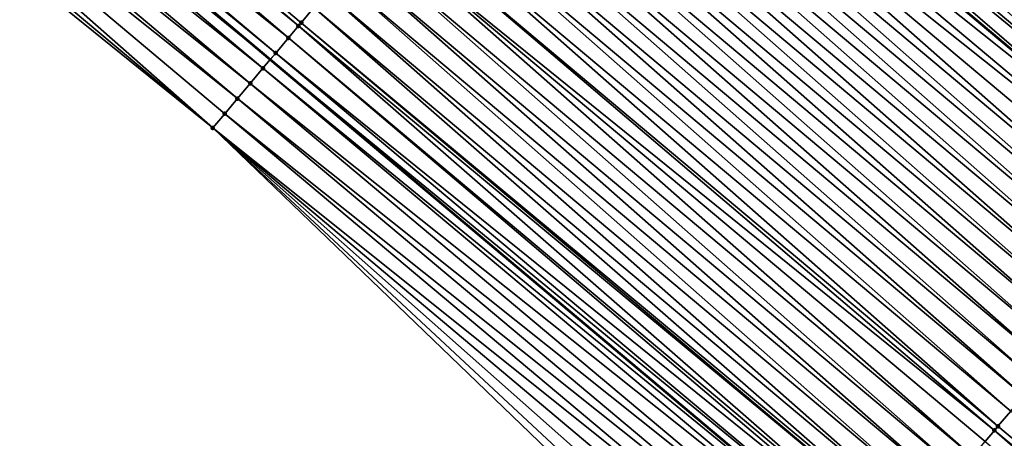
# Model space of a CAD drawing. Header units: feet. Extents: x 2007189 to 2022806, y 818621 to 837694.
# Tile 343 of 656: x 2015626 to 2015650, y 820057 to 820068. Entities that reach past the tile are written whole.
import ezdxf

# ---------------------------------------------------------------- set-up
doc = ezdxf.new("R2010")
doc.units = ezdxf.units.FT
doc.header["$MEASUREMENT"] = 0
for name, color, linetype, lineweight in [('EP_Travel Lane', 172, 'Continuous', 53), ('Road Shots', 141, 'Continuous', 100), ('Road X-Section', 40, 'Continuous', 13), ('STRIPING', 60, 'Continuous', 53)]:
    doc.layers.add(name, color=color, linetype=linetype, lineweight=lineweight)
doc.layers.add('I-77-MM17-21_SB-Surface-Border', color=7, linetype='Continuous')
doc.layers.add('I-77-MM17-21_SB-Surface-TIN', color=7, linetype='Continuous')

msp = doc.modelspace()

# ---------------------------------------------------------------- linework, layer by layer
at = {"layer": 'EP_Travel Lane'}
msp.add_polyline3d([(2015616.509401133, 820079.5113178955, 256.3905773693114), (2015631.817988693, 820066.6224757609, 256.5883754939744), (2015647.120405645, 820053.7461378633, 256.7812775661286), (2015662.422863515, 820040.8697655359, 256.96939039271), (2015677.725113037, 820027.9935685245, 257.1818765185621), (2015693.027377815, 820015.1173586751, 257.3925764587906), (2015708.329506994, 820002.2412629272, 257.6191372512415), (2015723.631752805, 819989.365069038, 257.8320541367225), (2015738.934143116, 819976.4887535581, 258.0280735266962), (2015754.236621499, 819963.6123639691, 258.2137873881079), (2015769.538906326, 819950.7361372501, 258.4221407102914), (2015784.847501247, 819937.8619634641, 258.6227555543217), (2015800.165099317, 819925.0043269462, 258.8524753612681), (2015815.482357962, 819912.1469753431, 259.1176857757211)], dxfattribs=at)
at = {"layer": 'I-77-MM17-21_SB-Surface-Border', "color": 3, "linetype": 'Continuous', "lineweight": -3}
msp.add_polyline3d([(2015813.555729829, 819909.8493931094, 258.9968771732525), (2015798.68711123, 819923.2419134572, 258.76738464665), (2015783.23056105, 819935.9333462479, 258.5033208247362), (2015767.096535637, 819947.825096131, 258.2365164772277), (2015751.146175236, 819959.9284926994, 257.9562114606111), (2015735.540626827, 819972.4443704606, 257.7886094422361), (2015720.114483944, 819985.1737732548, 257.6169702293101), (2015704.842675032, 819998.0864528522, 257.4183533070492), (2015689.673368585, 820011.1208678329, 257.2024014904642), (2015674.465179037, 820024.1089330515, 256.9831882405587), (2015659.486838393, 820037.3715526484, 256.8159442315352), (2015644.806277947, 820050.9891924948, 256.6770083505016), (2015630.369082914, 820064.8965031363, 256.533861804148), (2015614.798969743, 820077.4792248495, 256.3346439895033)], dxfattribs=at)
at = {"layer": 'I-77-MM17-21_SB-Surface-TIN', "color": 128, "linetype": 'Continuous', "lineweight": -3}
for points in [[(2015658.523511, 820067.3213491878, 256.7238138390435), (2015643.53153983, 820080.5665707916, 256.4892326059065), (2015643.209911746, 820080.1837452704, 256.4947374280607)], [(2015658.523511, 820067.3213491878, 256.7238138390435), (2015658.84512042, 820067.7041903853, 256.7204903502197), (2015643.53153983, 820080.5665707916, 256.4892326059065)], [(2015632.52890785, 820067.4689956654, 256.5952820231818), (2015617.286782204, 820080.4345275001, 256.3936611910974), (2015617.039747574, 820080.1411792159, 256.3943620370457)], [(2015632.52890785, 820067.4689956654, 256.5952820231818), (2015632.596880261, 820067.5499190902, 256.5951338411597), (2015617.286782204, 820080.4345275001, 256.3936611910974)], [(2015632.596880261, 820067.5499190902, 256.5951338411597), (2015632.918477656, 820067.9327703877, 256.5932158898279), (2015617.286782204, 820080.4345275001, 256.3936611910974)], [(2015632.275303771, 820067.1670502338, 256.5946084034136), (2015616.964713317, 820080.0520727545, 256.394274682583), (2015616.64266379, 820079.6696017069, 256.3924823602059)], [(2015632.275303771, 820067.1670502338, 256.5946084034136), (2015617.039747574, 820080.1411792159, 256.3943620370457), (2015616.964713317, 820080.0520727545, 256.394274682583)], [(2015632.275303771, 820067.1670502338, 256.5946084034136), (2015632.52890785, 820067.4689956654, 256.5952820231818), (2015617.039747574, 820080.1411792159, 256.3943620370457)], [(2015658.201901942, 820066.9385076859, 256.7270949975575), (2015643.209911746, 820080.1837452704, 256.4947374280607), (2015642.888284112, 820079.800919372, 256.5001898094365)], [(2015658.201901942, 820066.9385076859, 256.7270949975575), (2015658.523511, 820067.3213491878, 256.7238138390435), (2015643.209911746, 820080.1837452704, 256.4947374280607)], [(2015657.880299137, 820066.5556609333, 256.729645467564), (2015642.888284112, 820079.800919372, 256.5001898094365), (2015642.566664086, 820079.4180870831, 256.5047528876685)], [(2015657.880299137, 820066.5556609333, 256.729645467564), (2015658.201901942, 820066.9385076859, 256.7270949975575), (2015642.888284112, 820079.800919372, 256.5001898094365)], [(2015616.320636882, 820079.2871116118, 256.3878789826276), (2015631.817988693, 820066.6224757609, 256.5883754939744), (2015616.509401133, 820079.5113178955, 256.3905773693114)], [(2015631.953751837, 820066.7841607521, 256.5912128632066), (2015616.64266379, 820079.6696017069, 256.3924823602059), (2015616.509401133, 820079.5113178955, 256.3905773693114)], [(2015631.953751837, 820066.7841607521, 256.5912128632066), (2015616.509401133, 820079.5113178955, 256.3905773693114), (2015631.817988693, 820066.6224757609, 256.5883754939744)], [(2015631.953751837, 820066.7841607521, 256.5912128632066), (2015632.275303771, 820067.1670502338, 256.5946084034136), (2015616.64266379, 820079.6696017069, 256.3924823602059)], [(2015631.632228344, 820066.4012473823, 256.5844932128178), (2015616.320636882, 820079.2871116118, 256.3878789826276), (2015615.998631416, 820078.9046034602, 256.3806108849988)], [(2015631.632228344, 820066.4012473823, 256.5844932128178), (2015631.817988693, 820066.6224757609, 256.5883754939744), (2015616.320636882, 820079.2871116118, 256.3878789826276)], [(2015657.558704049, 820066.1728076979, 256.7312938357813), (2015642.566664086, 820079.4180870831, 256.5047528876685), (2015642.245047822, 820079.0352516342, 256.5088762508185)], [(2015657.558704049, 820066.1728076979, 256.7312938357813), (2015657.880299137, 820066.5556609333, 256.729645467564), (2015642.566664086, 820079.4180870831, 256.5047528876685)], [(2015657.237109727, 820065.7899538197, 256.7328527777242), (2015642.245047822, 820079.0352516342, 256.5088762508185), (2015641.923432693, 820078.6524152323, 256.5128669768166)], [(2015657.237109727, 820065.7899538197, 256.7328527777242), (2015657.558704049, 820066.1728076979, 256.7312938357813), (2015642.245047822, 820079.0352516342, 256.5088762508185)], [(2015631.310728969, 820066.0183137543, 256.5749545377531), (2015615.998631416, 820078.9046034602, 256.3806108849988), (2015615.6766485, 820078.5220763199, 256.3705404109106)], [(2015631.310728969, 820066.0183137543, 256.5749545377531), (2015631.632228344, 820066.4012473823, 256.5844932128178), (2015615.998631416, 820078.9046034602, 256.3806108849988)], [(2015630.989249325, 820065.6353635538, 256.5631096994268), (2015615.6766485, 820078.5220763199, 256.3705404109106), (2015615.354684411, 820078.1395333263, 256.3581302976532)], [(2015630.989249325, 820065.6353635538, 256.5631096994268), (2015631.310728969, 820066.0183137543, 256.5749545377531), (2015615.6766485, 820078.5220763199, 256.3705404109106)], [(2015656.915508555, 820065.407105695, 256.7352123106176), (2015641.923432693, 820078.6524152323, 256.5128669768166), (2015641.601815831, 820078.2695802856, 256.5170602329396)], [(2015656.915508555, 820065.407105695, 256.7352123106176), (2015657.237109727, 820065.7899538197, 256.7328527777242), (2015641.923432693, 820078.6524152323, 256.5128669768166)], [(2015656.593903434, 820065.0242608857, 256.7380332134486), (2015641.601815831, 820078.2695802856, 256.5170602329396), (2015641.280196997, 820077.8867469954, 256.5214839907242)], [(2015656.593903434, 820065.0242608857, 256.7380332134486), (2015656.915508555, 820065.407105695, 256.7352123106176), (2015641.601815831, 820078.2695802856, 256.5170602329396)], [(2015630.369082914, 820064.8965031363, 256.533861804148), (2015615.354684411, 820078.1395333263, 256.3581302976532), (2015615.032729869, 820077.756982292, 256.3445335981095)], [(2015630.369082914, 820064.8965031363, 256.533861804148), (2015630.667789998, 820065.2523962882, 256.5488901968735), (2015615.354684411, 820078.1395333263, 256.3581302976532)], [(2015630.667789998, 820065.2523962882, 256.5488901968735), (2015630.989249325, 820065.6353635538, 256.5631096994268), (2015615.354684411, 820078.1395333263, 256.3581302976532)], [(2015656.27229309, 820064.641420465, 256.7414647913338), (2015641.280196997, 820077.8867469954, 256.5214839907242), (2015640.958579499, 820077.5039125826, 256.5257515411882)], [(2015656.27229309, 820064.641420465, 256.7414647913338), (2015656.593903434, 820065.0242608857, 256.7380332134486), (2015641.280196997, 820077.8867469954, 256.5214839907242)], [(2015630.369082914, 820064.8965031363, 256.533861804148), (2015615.032729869, 820077.756982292, 256.3445335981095), (2015614.798969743, 820077.4792248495, 256.3346439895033)], [(2015656.27229309, 820064.641420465, 256.7414647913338), (2015640.958579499, 820077.5039125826, 256.5257515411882), (2015640.64862374, 820077.1349555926, 256.5296330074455)], [(2015655.629081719, 820063.8757317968, 256.7472388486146), (2015640.636964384, 820077.1210761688, 256.529740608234), (2015640.315364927, 820076.7382266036, 256.5318996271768)], [(2015655.950684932, 820064.2585782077, 256.7446408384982), (2015640.64862374, 820077.1349555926, 256.5296330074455), (2015640.636964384, 820077.1210761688, 256.529740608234)], [(2015655.629081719, 820063.8757317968, 256.7472388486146), (2015655.950684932, 820064.2585782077, 256.7446408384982), (2015640.636964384, 820077.1210761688, 256.529740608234)], [(2015655.950684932, 820064.2585782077, 256.7446408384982), (2015656.27229309, 820064.641420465, 256.7414647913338), (2015640.64862374, 820077.1349555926, 256.5296330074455)], [(2015655.307493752, 820063.4928725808, 256.74805499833), (2015640.315364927, 820076.7382266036, 256.5318996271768), (2015639.993780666, 820076.3553642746, 256.5322825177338)], [(2015655.307493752, 820063.4928725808, 256.74805499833), (2015655.629081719, 820063.8757317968, 256.7472388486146), (2015640.315364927, 820076.7382266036, 256.5318996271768)], [(2015655.307493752, 820063.4928725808, 256.74805499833), (2015639.993780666, 820076.3553642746, 256.5322825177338), (2015639.841711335, 820076.1743090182, 256.5319440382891)], [(2015639.841711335, 820076.1743090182, 256.5319440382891), (2015639.672210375, 820075.9724899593, 256.531018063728), (2015654.985924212, 820063.1099976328, 256.746702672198)], [(2015655.307493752, 820063.4928725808, 256.74805499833), (2015639.841711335, 820076.1743090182, 256.5319440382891), (2015654.985924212, 820063.1099976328, 256.746702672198)], [(2015639.350644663, 820075.5896123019, 256.5292473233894), (2015654.985924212, 820063.1099976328, 256.746702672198), (2015639.672210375, 820075.9724899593, 256.531018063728)], [(2015654.664363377, 820062.7271158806, 256.7443621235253), (2015639.350644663, 820075.5896123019, 256.5292473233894), (2015639.029066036, 820075.2067452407, 256.5289716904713)], [(2015654.664363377, 820062.7271158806, 256.7443621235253), (2015654.985924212, 820063.1099976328, 256.746702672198), (2015639.350644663, 820075.5896123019, 256.5292473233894)], [(2015654.021215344, 820061.9613740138, 256.7427333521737), (2015639.029066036, 820075.2067452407, 256.5289716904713), (2015638.707474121, 820074.823889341, 256.5302492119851)], [(2015654.021215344, 820061.9613740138, 256.7427333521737), (2015654.342796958, 820062.3442385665, 256.7426598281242), (2015639.029066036, 820075.2067452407, 256.5289716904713)], [(2015654.342796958, 820062.3442385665, 256.7426598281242), (2015654.664363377, 820062.7271158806, 256.7443621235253), (2015639.029066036, 820075.2067452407, 256.5289716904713)], [(2015653.69961667, 820061.57852379, 256.7448007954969), (2015638.707474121, 820074.823889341, 256.5302492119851), (2015638.385866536, 820074.441046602, 256.5333581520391)], [(2015653.69961667, 820061.57852379, 256.7448007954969), (2015654.021215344, 820061.9613740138, 256.7427333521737), (2015638.707474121, 820074.823889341, 256.5302492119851)], [(2015653.37801424, 820061.1956767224, 256.7473074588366), (2015638.385866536, 820074.441046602, 256.5333581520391), (2015638.064249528, 820074.058211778, 256.5375684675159)], [(2015653.37801424, 820061.1956767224, 256.7473074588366), (2015653.69961667, 820061.57852379, 256.7448007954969), (2015638.385866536, 820074.441046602, 256.5333581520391)], [(2015653.056417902, 820060.812824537, 256.7491019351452), (2015638.064249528, 820074.058211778, 256.5375684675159), (2015637.742634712, 820073.6753751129, 256.5415225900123)], [(2015653.056417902, 820060.812824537, 256.7491019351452), (2015653.37801424, 820061.1956767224, 256.7473074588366), (2015638.064249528, 820074.058211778, 256.5375684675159)], [(2015652.734816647, 820060.4299764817, 256.7514711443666), (2015637.742634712, 820073.6753751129, 256.5415225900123), (2015637.421021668, 820073.2925369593, 256.5452695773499)], [(2015652.734816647, 820060.4299764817, 256.7514711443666), (2015653.056417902, 820060.812824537, 256.7491019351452), (2015637.742634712, 820073.6753751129, 256.5415225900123)], [(2015652.413197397, 820060.0471435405, 256.7559435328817), (2015637.421021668, 820073.2925369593, 256.5452695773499), (2015637.099408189, 820072.9096991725, 256.5490675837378)], [(2015652.413197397, 820060.0471435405, 256.7559435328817), (2015652.734816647, 820060.4299764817, 256.7514711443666), (2015637.421021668, 820073.2925369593, 256.5452695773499)], [(2015652.091569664, 820059.6643177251, 256.7614075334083), (2015637.099408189, 820072.9096991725, 256.5490675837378), (2015636.777796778, 820072.5268596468, 256.5526236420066)], [(2015652.091569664, 820059.6643177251, 256.7614075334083), (2015652.413197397, 820060.0471435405, 256.7559435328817), (2015637.099408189, 820072.9096991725, 256.5490675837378)], [(2015651.769946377, 820059.281488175, 256.7663517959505), (2015636.777796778, 820072.5268596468, 256.5526236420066), (2015636.456181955, 820072.1440229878, 256.5565786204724)], [(2015651.769946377, 820059.281488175, 256.7663517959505), (2015652.091569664, 820059.6643177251, 256.7614075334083), (2015636.777796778, 820072.5268596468, 256.5526236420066)], [(2015651.44833361, 820058.8986497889, 256.7700665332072), (2015636.456181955, 820072.1440229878, 256.5565786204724), (2015636.134565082, 820071.7611880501, 256.5607731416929)], [(2015651.44833361, 820058.8986497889, 256.7700665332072), (2015651.769946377, 820059.281488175, 256.7663517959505), (2015636.456181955, 820072.1440229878, 256.5565786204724)], [(2015651.126727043, 820058.515806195, 256.7730565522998), (2015636.134565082, 820071.7611880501, 256.5607731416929), (2015635.812949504, 820071.3783520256, 256.5648163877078)], [(2015651.126727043, 820058.515806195, 256.7730565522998), (2015651.44833361, 820058.8986497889, 256.7700665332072), (2015636.134565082, 820071.7611880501, 256.5607731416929)], [(2015650.805119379, 820058.1329635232, 256.7761749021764), (2015635.812949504, 820071.3783520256, 256.5648163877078), (2015635.491333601, 820070.9955162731, 256.5688975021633)], [(2015650.805119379, 820058.1329635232, 256.7761749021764), (2015651.126727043, 820058.515806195, 256.7730565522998), (2015635.812949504, 820071.3783520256, 256.5648163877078)], [(2015650.483513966, 820057.7501189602, 256.7790300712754), (2015635.491333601, 820070.9955162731, 256.5688975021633), (2015635.169720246, 820070.6126783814, 256.5726809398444)], [(2015650.483513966, 820057.7501189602, 256.7790300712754), (2015650.805119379, 820058.1329635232, 256.7761749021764), (2015635.491333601, 820070.9955162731, 256.5688975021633)], [(2015650.161913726, 820057.3672700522, 256.7812806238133), (2015635.169720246, 820070.6126783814, 256.5726809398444), (2015634.848115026, 820070.2298336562, 256.5755134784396)], [(2015650.161913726, 820057.3672700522, 256.7812806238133), (2015650.483513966, 820057.7501189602, 256.7790300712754), (2015635.169720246, 820070.6126783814, 256.5726809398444)], [(2015650.071346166, 820057.2594527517, 256.7818467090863), (2015634.848115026, 820070.2298336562, 256.5755134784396), (2015634.526509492, 820069.846989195, 256.5783827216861)], [(2015650.071346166, 820057.2594527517, 256.7818467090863), (2015650.161913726, 820057.3672700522, 256.7812806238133), (2015634.848115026, 820070.2298336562, 256.5755134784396)], [(2015649.518720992, 820056.6015657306, 256.784876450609), (2015634.526509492, 820069.846989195, 256.5783827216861), (2015634.204908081, 820069.4641412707, 256.5807700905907)], [(2015649.518720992, 820056.6015657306, 256.784876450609), (2015649.840315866, 820056.9844191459, 256.7832530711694), (2015634.526509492, 820069.846989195, 256.5783827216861)], [(2015649.840315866, 820056.9844191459, 256.7832530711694), (2015650.071346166, 820057.2594527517, 256.7818467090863), (2015634.526509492, 820069.846989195, 256.5783827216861)], [(2015649.197131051, 820056.2187081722, 256.7859232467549), (2015634.204908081, 820069.4641412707, 256.5807700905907), (2015633.883303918, 820069.0812956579, 256.5834790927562)], [(2015649.197131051, 820056.2187081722, 256.7859232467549), (2015649.518720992, 820056.6015657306, 256.784876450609), (2015634.204908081, 820069.4641412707, 256.5807700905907)], [(2015648.87554269, 820055.835849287, 256.7867854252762), (2015633.883303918, 820069.0812956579, 256.5834790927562), (2015633.561695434, 820068.6984536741, 256.5866930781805)], [(2015648.87554269, 820055.835849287, 256.7867854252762), (2015649.197131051, 820056.2187081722, 256.7859232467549), (2015633.883303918, 820069.0812956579, 256.5834790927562)], [(2015648.553955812, 820055.452989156, 256.7874742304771), (2015633.561695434, 820068.6984536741, 256.5866930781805), (2015633.240086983, 820068.3156116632, 256.5899033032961)], [(2015648.553955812, 820055.452989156, 256.7874742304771), (2015648.87554269, 820055.835849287, 256.7867854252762), (2015633.561695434, 820068.6984536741, 256.5866930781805)], [(2015648.232366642, 820055.0701309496, 256.7884308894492), (2015633.240086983, 820068.3156116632, 256.5899033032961), (2015632.918477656, 820067.9327703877, 256.5932158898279)], [(2015648.232366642, 820055.0701309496, 256.7884308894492), (2015648.553955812, 820055.452989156, 256.7874742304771), (2015633.240086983, 820068.3156116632, 256.5899033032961)], [(2015647.968819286, 820054.7563685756, 256.7889798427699), (2015632.918477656, 820067.9327703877, 256.5932158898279), (2015632.596880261, 820067.5499190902, 256.5951338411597)], [(2015647.968819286, 820054.7563685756, 256.7889798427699), (2015648.232366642, 820055.0701309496, 256.7884308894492), (2015632.918477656, 820067.9327703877, 256.5932158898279)], [(2015647.589208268, 820054.3043977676, 256.7880106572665), (2015632.52890785, 820067.4689956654, 256.5952820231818), (2015632.275303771, 820067.1670502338, 256.5946084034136)], [(2015647.910781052, 820054.687269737, 256.7889691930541), (2015632.596880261, 820067.5499190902, 256.5951338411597), (2015632.52890785, 820067.4689956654, 256.5952820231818)], [(2015647.589208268, 820054.3043977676, 256.7880106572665), (2015647.910781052, 820054.687269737, 256.7889691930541), (2015632.52890785, 820067.4689956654, 256.5952820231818)], [(2015647.910781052, 820054.687269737, 256.7889691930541), (2015647.968819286, 820054.7563685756, 256.7889798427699), (2015632.596880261, 820067.5499190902, 256.5951338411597)], [(2015647.513841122, 820054.2146582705, 256.7874616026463), (2015632.275303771, 820067.1670502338, 256.5946084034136), (2015631.953751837, 820066.7841607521, 256.5912128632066)], [(2015647.513841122, 820054.2146582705, 256.7874616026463), (2015647.589208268, 820054.3043977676, 256.7880106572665), (2015632.275303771, 820067.1670502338, 256.5946084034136)], [(2015631.632228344, 820066.4012473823, 256.5844932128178), (2015647.120405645, 820053.7461378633, 256.7812775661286), (2015631.817988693, 820066.6224757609, 256.5883754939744)], [(2015647.26765898, 820053.9215060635, 256.7843059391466), (2015631.953751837, 820066.7841607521, 256.5912128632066), (2015631.817988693, 820066.6224757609, 256.5883754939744)], [(2015647.26765898, 820053.9215060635, 256.7843059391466), (2015631.817988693, 820066.6224757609, 256.5883754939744), (2015647.120405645, 820053.7461378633, 256.7812775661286)], [(2015647.26765898, 820053.9215060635, 256.7843059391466), (2015647.513841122, 820054.2146582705, 256.7874616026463), (2015631.953751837, 820066.7841607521, 256.5912128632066)], [(2015646.94613457, 820053.5385934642, 256.7776935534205), (2015631.632228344, 820066.4012473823, 256.5844932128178), (2015631.310728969, 820066.0183137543, 256.5749545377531)], [(2015646.94613457, 820053.5385934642, 256.7776935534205), (2015647.120405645, 820053.7461378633, 256.7812775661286), (2015631.632228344, 820066.4012473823, 256.5844932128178)], [(2015646.624633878, 820053.1556609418, 256.7683088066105), (2015631.310728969, 820066.0183137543, 256.5749545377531), (2015630.989249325, 820065.6353635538, 256.5631096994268)], [(2015646.624633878, 820053.1556609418, 256.7683088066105), (2015646.94613457, 820053.5385934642, 256.7776935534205), (2015631.310728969, 820066.0183137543, 256.5749545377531)], [(2015646.303157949, 820052.7727076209, 256.756029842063), (2015630.989249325, 820065.6353635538, 256.5631096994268), (2015630.667789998, 820065.2523962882, 256.5488901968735)], [(2015646.303157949, 820052.7727076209, 256.756029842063), (2015646.624633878, 820053.1556609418, 256.7683088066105), (2015630.989249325, 820065.6353635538, 256.5631096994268)], [(2015645.981702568, 820052.3897370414, 256.7413492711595), (2015630.667789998, 820065.2523962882, 256.5488901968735), (2015630.369082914, 820064.8965031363, 256.533861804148)], [(2015645.981702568, 820052.3897370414, 256.7413492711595), (2015646.303157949, 820052.7727076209, 256.756029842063), (2015630.667789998, 820065.2523962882, 256.5488901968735)], [(2015644.806277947, 820050.9891924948, 256.6770083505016), (2015645.017413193, 820051.2407608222, 256.6883348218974), (2015630.369082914, 820064.8965031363, 256.533861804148)], [(2015645.017413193, 820051.2407608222, 256.6883348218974), (2015645.338843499, 820051.6237524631, 256.7059461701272), (2015630.369082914, 820064.8965031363, 256.533861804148)], [(2015645.338843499, 820051.6237524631, 256.7059461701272), (2015645.660269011, 820052.0067481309, 256.7241178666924), (2015630.369082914, 820064.8965031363, 256.533861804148)], [(2015645.660269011, 820052.0067481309, 256.7241178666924), (2015645.981702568, 820052.3897370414, 256.7413492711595), (2015630.369082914, 820064.8965031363, 256.533861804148)], [(2015665.47578279, 820044.5046473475, 256.9788218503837), (2015650.483513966, 820057.7501189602, 256.7790300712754), (2015650.161913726, 820057.3672700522, 256.7812806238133)], [(2015665.154207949, 820044.1217771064, 256.9781037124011), (2015650.071346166, 820057.2594527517, 256.7818467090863), (2015649.840315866, 820056.9844191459, 256.7832530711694)], [(2015665.47578279, 820044.5046473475, 256.9788218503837), (2015650.161913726, 820057.3672700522, 256.7812806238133), (2015650.071346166, 820057.2594527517, 256.7818467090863)], [(2015665.154207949, 820044.1217771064, 256.9781037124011), (2015665.47578279, 820044.5046473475, 256.9788218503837), (2015650.071346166, 820057.2594527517, 256.7818467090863)]]:
    msp.add_3dface(points, dxfattribs=at)
at = {"layer": 'Road Shots', "lineweight": 100}
for p in [(2015632.52890785, 820067.4689956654, 256.5952820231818), (2015632.596880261, 820067.5499190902, 256.5951338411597), (2015632.275303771, 820067.1670502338, 256.5946084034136), (2015631.953751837, 820066.7841607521, 256.5912128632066), (2015631.632228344, 820066.4012473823, 256.5844932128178), (2015631.310728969, 820066.0183137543, 256.5749545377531), (2015630.989249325, 820065.6353635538, 256.5631096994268), (2015630.667789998, 820065.2523962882, 256.5488901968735), (2015630.369082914, 820064.8965031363, 256.533861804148), (2015650.071346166, 820057.2594527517, 256.7818467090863), (2015650.161913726, 820057.3672700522, 256.7812806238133)]:
    msp.add_point(p, dxfattribs=at)
at = {"layer": 'Road X-Section', "extrusion": (0.765682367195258, -0.6431218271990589, 0.01117264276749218), "elevation": 1015933.863890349, "flags": 128}
msp.add_lwpolyline([(1924353.690297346, -11094.98284985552), (1924353.190297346, -11094.9644967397), (1924352.690297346, -11094.94886812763), (1924352.190297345, -11094.93585541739), (1924351.690297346, -11094.92483350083), (1924351.190297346, -11094.91560543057), (1924350.690297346, -11094.90749546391), (1924350.190297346, -11094.90116283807), (1924349.690297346, -11094.89598437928), (1924349.190297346, -11094.89219609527), (1924348.690297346, -11094.89017159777), (1924348.190297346, -11094.88865415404), (1924347.690297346, -11094.88691572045), (1924347.190297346, -11094.88404575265), (1924346.690297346, -11094.87989512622), (1924346.190297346, -11094.87533822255), (1924345.690297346, -11094.86940053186), (1924345.190297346, -11094.8638953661), (1924344.690297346, -11094.85844264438), (1924344.190297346, -11094.85387928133), (1924343.690297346, -11094.8497556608), (1924343.190297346, -11094.8457646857), (1924342.690297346, -11094.84157116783), (1924342.190297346, -11094.83714713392), (1924341.690297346, -11094.83287931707), (1924341.208424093, -11094.82899760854), (1924341.190297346, -11094.82889000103), (1924340.690297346, -11094.82673084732), (1924340.190297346, -11094.82634793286), (1924339.953852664, -11094.82668643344), (1924339.690297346, -11094.82761246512), (1924339.190297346, -11094.82938331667), (1924338.690297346, -11094.82965896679), (1924338.190297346, -11094.82838136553), (1924337.690297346, -11094.82527223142), (1924337.190297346, -11094.82106165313), (1924336.690297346, -11094.81710728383), (1924336.190297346, -11094.8133600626), (1924335.690297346, -11094.80956181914), (1924335.190297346, -11094.80600553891), (1924334.690297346, -11094.80205031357), (1924334.190297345, -11094.79785553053), (1924333.690297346, -11094.79381203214), (1924333.190297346, -11094.78973066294), (1924332.690297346, -11094.7859469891), (1924332.190297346, -11094.78311427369), (1924331.690297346, -11094.78024485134), (1924331.190297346, -11094.77785733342), (1924330.690297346, -11094.77514816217), (1924330.190297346, -11094.77193397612), (1924329.690297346, -11094.76872355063), (1924329.190297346, -11094.76541075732), (1924328.690297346, -11094.76349268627), (1924328.584614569, -11094.763344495), (1924328.190297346, -11094.76401815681), (1924327.690297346, -11094.76741390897), (1924327.190297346, -11094.7741339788), (1924326.690297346, -11094.78367324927), (1924326.190297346, -11094.79551882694), (1924325.690297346, -11094.80973921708), (1924325.225662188, -11094.82476854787)], dxfattribs=at)
at = {"layer": 'Road X-Section', "extrusion": (0.7656823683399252, -0.643121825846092, 0.01117264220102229), "elevation": 1015953.867306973, "flags": 128}
msp.add_lwpolyline([(1924354.18849669, -11095.01018165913), (1924353.68849669, -11094.98816755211), (1924353.18849669, -11094.96627243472), (1924352.68849669, -11094.94434031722), (1924352.188496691, -11094.92287354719), (1924351.68849669, -11094.90577654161), (1924351.18849669, -11094.8937222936), (1924350.688496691, -11094.88541418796), (1924350.18849669, -11094.88058946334), (1924349.68849669, -11094.87766103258), (1924349.188496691, -11094.87534118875), (1924348.688496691, -11094.87355558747), (1924348.18849669, -11094.87214407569), (1924347.68849669, -11094.87051171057), (1924347.188496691, -11094.86835539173), (1924346.68849669, -11094.86602539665), (1924346.18849669, -11094.86382094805), (1924345.68849669, -11094.86105771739), (1924345.18849669, -11094.85773402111), (1924344.68849669, -11094.85445265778), (1924344.188496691, -11094.85190202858), (1924343.68849669, -11094.85025355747), (1924343.18849669, -11094.84869451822), (1924342.68849669, -11094.84633483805), (1924342.18849669, -11094.84351375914), (1924341.68849669, -11094.84008196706), (1924341.18849669, -11094.83690572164), (1924340.688496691, -11094.83430754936), (1924340.18849669, -11094.8334913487), (1924339.68849669, -11094.83484375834), (1924339.18849669, -11094.83718445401), (1924338.68849669, -11094.83888685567), (1924338.18849669, -11094.83881332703), (1924337.68849669, -11094.83674575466), (1924337.18849669, -11094.83423893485), (1924336.688496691, -11094.83244434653), (1924336.18849669, -11094.83007498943), (1924335.68849669, -11094.82560232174), (1924335.18849669, -11094.82013798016), (1924334.68849669, -11094.815193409), (1924334.18849669, -11094.81147843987), (1924333.68849669, -11094.80848823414), (1924333.18849669, -11094.80536968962), (1924332.68849669, -11094.80251434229), (1924332.18849669, -11094.80026364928), (1924332.047688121, -11094.79969752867), (1924331.68849669, -11094.7982910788), (1924331.18849669, -11094.79666759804), (1924330.68849669, -11094.79562073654), (1924330.188496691, -11094.79475850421), (1924329.68849669, -11094.79406965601), (1924329.18849669, -11094.79311293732), (1924328.77873574, -11094.79256394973), (1924328.68849669, -11094.79257460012), (1924328.18849669, -11094.79353319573), (1924328.071307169, -11094.79408228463), (1924327.68849669, -11094.7972381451), (1924327.18849669, -11094.80385094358), (1924326.688496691, -11094.81323627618), (1924326.18849669, -11094.82551600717), (1924325.688496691, -11094.84019749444), (1924325.18849669, -11094.85742997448), (1924324.68849669, -11094.87560280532), (1924324.18849669, -11094.89321525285), (1924323.860069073, -11094.90454243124)], dxfattribs=at)
at = {"layer": 'STRIPING'}
msp.add_polyline3d([(2015624.37286791, 820088.8480514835, 256.3092863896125), (2015639.672210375, 820075.9724899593, 256.531018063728), (2015654.985924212, 820063.1099976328, 256.746702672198), (2015670.299633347, 820050.2475092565, 256.9629376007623), (2015685.613210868, 820037.3851314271, 257.1945549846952), (2015700.926726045, 820024.5228059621, 257.4334594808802), (2015716.240163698, 820011.660545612, 257.6814249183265), (2015731.553795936, 819998.798121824, 257.9066475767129), (2015746.86750359, 819985.935634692, 258.1230548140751), (2015762.181316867, 819973.0730588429, 258.3271174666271), (2015777.494960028, 819960.2106258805, 258.5510634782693), (2015792.809246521, 819947.3495593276, 258.7559124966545), (2015808.12655468, 819934.4921661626, 259.0159494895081), (2015823.4437235, 819921.6348899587, 259.2905596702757)], dxfattribs=at)

doc.saveas('drawing.dxf')
